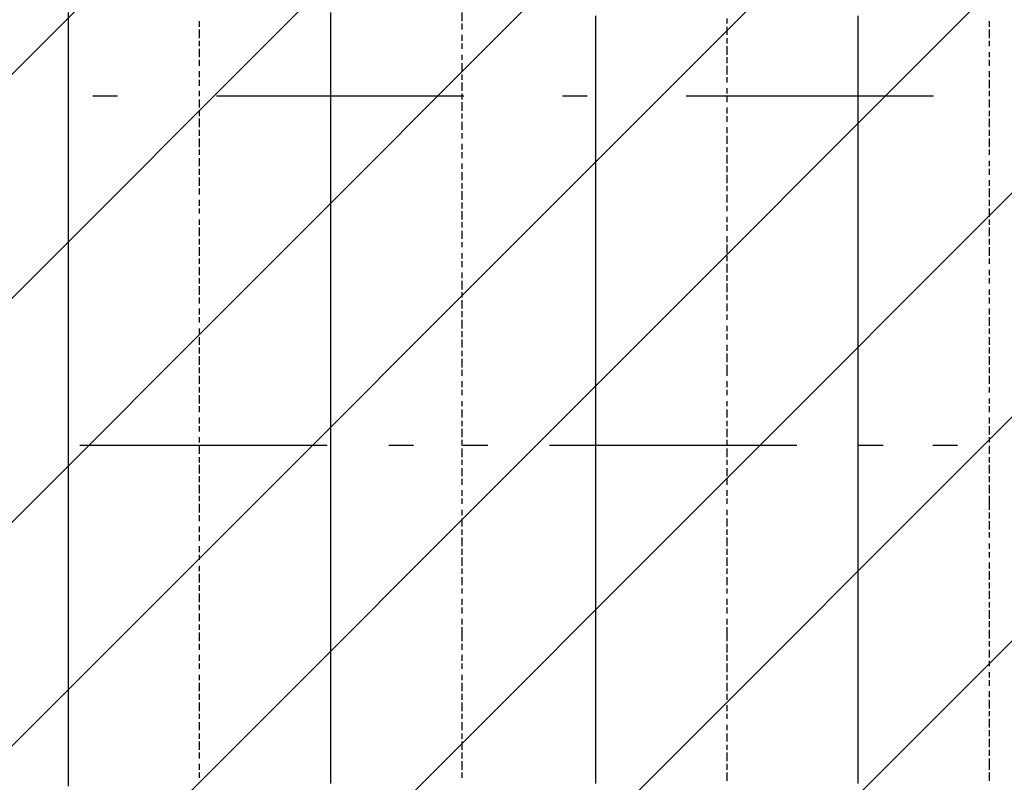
# Model space of a CAD drawing. Extents: x 997 to 109698, y 921 to 94021.
# Tile 677 of 718: x 33363 to 34856, y 51191 to 52347. Entities that reach past the tile are written whole.
import ezdxf

# ---------------------------------------------------------------- set-up
doc = ezdxf.new("R2010")
doc.units = 0
doc.header["$MEASUREMENT"] = 0
for name, color, linetype in [('12', 7, 'CONTINUOUS'), ('28', 7, 'CONTINUOUS'), ('40', 7, 'CONTINUOUS')]:
    doc.layers.add(name, color=color, linetype=linetype)

msp = doc.modelspace()

# ---------------------------------------------------------------- linework, layer by layer
at = {"layer": '12', "color": 5}
for p, q in [((33436.630503, 52344.563401), (33436.630503, 52357.563401)), ((33834.630503, 52344.563401), (33834.630503, 52357.563401)), ((34236.630503, 52344.563401), (34236.630503, 52352.563401)), ((34634.630503, 52344.563401), (34634.630503, 52352.563401)), ((33436.630503, 52335.563401), (33436.630503, 52344.563401)), ((33834.630503, 52335.563401), (33834.630503, 52344.563401)), ((34236.630503, 52335.563401), (34236.630503, 52344.563401)), ((34634.630503, 52335.563401), (34634.630503, 52344.563401)), ((33436.630503, 52323.563401), (33436.630503, 52335.563401)), ((33436.630503, 52314.563401), (33436.630503, 52323.563401)), ((33834.630503, 52323.563401), (33834.630503, 52335.563401)), ((33834.630503, 52314.563401), (33834.630503, 52323.563401)), ((34236.630503, 52323.563401), (34236.630503, 52335.563401)), ((34236.630503, 52314.563401), (34236.630503, 52323.563401)), ((34634.630503, 52323.563401), (34634.630503, 52335.563401)), ((34634.630503, 52314.563401), (34634.630503, 52323.563401)), ((33436.630503, 52306.563401), (33436.630503, 52314.563401)), ((33834.630503, 52306.563401), (33834.630503, 52314.563401)), ((34236.630503, 52306.563401), (34236.630503, 52314.563401)), ((34634.630503, 52306.563401), (34634.630503, 52314.563401)), ((33436.630503, 52293.563401), (33436.630503, 52306.563401)), ((33436.630503, 52285.563401), (33436.630503, 52293.563401)), ((33834.630503, 52293.563401), (33834.630503, 52306.563401)), ((33834.630503, 52285.563401), (33834.630503, 52293.563401)), ((34236.630503, 52293.563401), (34236.630503, 52306.563401)), ((34236.630503, 52285.563401), (34236.630503, 52293.563401)), ((34634.630503, 52293.563401), (34634.630503, 52306.563401)), ((34634.630503, 52285.563401), (34634.630503, 52293.563401)), ((33436.630503, 52276.563401), (33436.630503, 52285.563401)), ((33834.630503, 52276.563401), (33834.630503, 52285.563401)), ((34236.630503, 52276.563401), (34236.630503, 52285.563401)), ((34634.630503, 52276.563401), (34634.630503, 52285.563401)), ((33436.630503, 52263.563401), (33436.630503, 52276.563401)), ((33436.630503, 52255.563401), (33436.630503, 52263.563401)), ((33834.630503, 52263.563401), (33834.630503, 52276.563401)), ((33834.630503, 52255.563401), (33834.630503, 52263.563401)), ((34236.630503, 52263.563401), (34236.630503, 52276.563401)), ((34236.630503, 52255.563401), (34236.630503, 52263.563401)), ((34634.630503, 52263.563401), (34634.630503, 52276.563401)), ((34634.630503, 52255.563401), (34634.630503, 52263.563401)), ((33436.630503, 52246.563401), (33436.630503, 52255.563401)), ((33834.630503, 52246.563401), (33834.630503, 52255.563401)), ((34236.630503, 52246.563401), (34236.630503, 52255.563401)), ((34634.630503, 52242.563401), (34634.630503, 52255.563401)), ((33436.630503, 52234.563401), (33436.630503, 52246.563401)), ((33436.630503, 52225.563401), (33436.630503, 52234.563401)), ((33834.630503, 52234.563401), (33834.630503, 52246.563401)), ((33834.630503, 52225.563401), (33834.630503, 52234.563401)), ((34236.630503, 52234.563401), (34236.630503, 52246.563401)), ((34236.630503, 52225.563401), (34236.630503, 52234.563401)), ((34634.630503, 52234.563401), (34634.630503, 52242.563401)), ((34634.630503, 52225.563401), (34634.630503, 52234.563401)), ((33436.630503, 52217.563401), (33436.630503, 52225.563401)), ((33436.630503, 52204.563401), (33436.630503, 52217.563401)), ((33834.630503, 52213.563401), (33834.630503, 52225.563401)), ((34236.630503, 52213.563401), (34236.630503, 52225.563401)), ((34634.630503, 52213.563401), (34634.630503, 52225.563401)), ((33436.630503, 52196.563401), (33436.630503, 52204.563401)), ((33834.630503, 52204.563401), (33834.630503, 52213.563401)), ((33834.630503, 52196.563401), (33834.630503, 52204.563401)), ((34236.630503, 52204.563401), (34236.630503, 52213.563401)), ((34236.630503, 52196.563401), (34236.630503, 52204.563401)), ((34634.630503, 52204.563401), (34634.630503, 52213.563401)), ((34634.630503, 52196.563401), (34634.630503, 52204.563401)), ((33436.630503, 52183.563401), (33436.630503, 52196.563401)), ((33834.630503, 52183.563401), (33834.630503, 52196.563401)), ((34236.630503, 52183.563401), (34236.630503, 52196.563401)), ((34634.630503, 52183.563401), (34634.630503, 52196.563401)), ((33436.630503, 52174.563401), (33436.630503, 52183.563401)), ((33436.630503, 52166.563401), (33436.630503, 52174.563401)), ((33834.630503, 52174.563401), (33834.630503, 52183.563401)), ((33834.630503, 52166.563401), (33834.630503, 52174.563401)), ((34236.630503, 52174.563401), (34236.630503, 52183.563401)), ((34236.630503, 52166.563401), (34236.630503, 52174.563401)), ((34634.630503, 52174.563401), (34634.630503, 52183.563401)), ((34634.630503, 52166.563401), (34634.630503, 52174.563401)), ((33436.630503, 52153.563401), (33436.630503, 52166.563401)), ((33834.630503, 52153.563401), (33834.630503, 52166.563401)), ((34236.630503, 52153.563401), (34236.630503, 52166.563401)), ((34634.630503, 52153.563401), (34634.630503, 52166.563401)), ((33436.630503, 52145.563401), (33436.630503, 52153.563401)), ((33436.630503, 52136.563401), (33436.630503, 52145.563401)), ((33834.630503, 52145.563401), (33834.630503, 52153.563401)), ((33834.630503, 52136.563401), (33834.630503, 52145.563401)), ((34236.630503, 52145.563401), (34236.630503, 52153.563401)), ((34236.630503, 52136.563401), (34236.630503, 52145.563401)), ((34634.630503, 52145.563401), (34634.630503, 52153.563401)), ((34634.630503, 52132.563401), (34634.630503, 52145.563401)), ((33436.630503, 52124.563401), (33436.630503, 52136.563401)), ((33834.630503, 52124.563401), (33834.630503, 52136.563401)), ((34236.630503, 52124.563401), (34236.630503, 52136.563401)), ((34634.630503, 52124.563401), (34634.630503, 52132.563401)), ((33436.630503, 52115.563401), (33436.630503, 52124.563401)), ((33436.630503, 52107.563401), (33436.630503, 52115.563401)), ((33834.630503, 52115.563401), (33834.630503, 52124.563401)), ((33834.630503, 52103.563401), (33834.630503, 52115.563401)), ((34236.630503, 52115.563401), (34236.630503, 52124.563401)), ((34236.630503, 52103.563401), (34236.630503, 52115.563401)), ((34634.630503, 52115.563401), (34634.630503, 52124.563401)), ((34634.630503, 52103.563401), (34634.630503, 52115.563401)), ((33436.630503, 52094.563401), (33436.630503, 52107.563401)), ((33834.630503, 52094.563401), (33834.630503, 52103.563401)), ((34236.630503, 52094.563401), (34236.630503, 52103.563401)), ((34634.630503, 52094.563401), (34634.630503, 52103.563401)), ((33436.630503, 52086.563401), (33436.630503, 52094.563401)), ((33436.630503, 52073.563401), (33436.630503, 52086.563401)), ((33834.630503, 52086.563401), (33834.630503, 52094.563401)), ((33834.630503, 52073.563401), (33834.630503, 52086.563401)), ((34236.630503, 52086.563401), (34236.630503, 52094.563401)), ((34236.630503, 52073.563401), (34236.630503, 52086.563401)), ((34634.630503, 52086.563401), (34634.630503, 52094.563401)), ((34634.630503, 52073.563401), (34634.630503, 52086.563401)), ((33436.630503, 52064.563401), (33436.630503, 52073.563401)), ((33834.630503, 52064.563401), (33834.630503, 52073.563401)), ((34236.630503, 52064.563401), (34236.630503, 52073.563401)), ((34634.630503, 52064.563401), (34634.630503, 52073.563401)), ((33436.630503, 52056.563401), (33436.630503, 52064.563401)), ((33436.630503, 52043.563401), (33436.630503, 52056.563401)), ((33834.630503, 52056.563401), (33834.630503, 52064.563401)), ((33834.630503, 52043.563401), (33834.630503, 52056.563401)), ((34236.630503, 52056.563401), (34236.630503, 52064.563401)), ((34236.630503, 52043.563401), (34236.630503, 52056.563401)), ((34634.630503, 52056.563401), (34634.630503, 52064.563401)), ((34634.630503, 52043.563401), (34634.630503, 52056.563401)), ((33436.630503, 52035.563401), (33436.630503, 52043.563401)), ((33834.630503, 52035.563401), (33834.630503, 52043.563401)), ((34236.630503, 52035.563401), (34236.630503, 52043.563401)), ((34634.630503, 52035.563401), (34634.630503, 52043.563401)), ((33436.630503, 52026.563401), (33436.630503, 52035.563401)), ((33436.630503, 52014.563401), (33436.630503, 52026.563401)), ((33834.630503, 52026.563401), (33834.630503, 52035.563401)), ((33834.630503, 52014.563401), (33834.630503, 52026.563401)), ((34236.630503, 52026.563401), (34236.630503, 52035.563401)), ((34236.630503, 52014.563401), (34236.630503, 52026.563401)), ((34634.630503, 52026.563401), (34634.630503, 52035.563401)), ((34634.630503, 52014.563401), (34634.630503, 52026.563401)), ((33436.630503, 52005.563401), (33436.630503, 52014.563401)), ((33834.630503, 52005.563401), (33834.630503, 52014.563401)), ((34236.630503, 52005.563401), (34236.630503, 52014.563401)), ((34634.630503, 52005.563401), (34634.630503, 52014.563401)), ((33436.630503, 51997.563401), (33436.630503, 52005.563401)), ((33436.630503, 51984.563401), (33436.630503, 51997.563401)), ((33834.630503, 51997.563401), (33834.630503, 52005.563401)), ((33834.630503, 51984.563401), (33834.630503, 51997.563401)), ((34236.630503, 51992.563401), (34236.630503, 52005.563401)), ((34634.630503, 51992.563401), (34634.630503, 52005.563401)), ((33436.630503, 51976.563401), (33436.630503, 51984.563401)), ((33834.630503, 51976.563401), (33834.630503, 51984.563401)), ((34236.630503, 51984.563401), (34236.630503, 51992.563401)), ((34236.630503, 51976.563401), (34236.630503, 51984.563401)), ((34634.630503, 51984.563401), (34634.630503, 51992.563401)), ((34634.630503, 51976.563401), (34634.630503, 51984.563401)), ((33436.630503, 51963.563401), (33436.630503, 51976.563401)), ((33436.630503, 51954.563401), (33436.630503, 51963.563401)), ((33834.630503, 51963.563401), (33834.630503, 51976.563401)), ((33834.630503, 51954.563401), (33834.630503, 51963.563401)), ((34236.630503, 51963.563401), (34236.630503, 51976.563401)), ((34236.630503, 51954.563401), (34236.630503, 51963.563401)), ((34634.630503, 51963.563401), (34634.630503, 51976.563401)), ((34634.630503, 51954.563401), (34634.630503, 51963.563401)), ((33436.630503, 51946.563401), (33436.630503, 51954.563401)), ((33834.630503, 51946.563401), (33834.630503, 51954.563401)), ((34236.630503, 51946.563401), (34236.630503, 51954.563401)), ((34634.630503, 51946.563401), (34634.630503, 51954.563401)), ((33436.630503, 51933.563401), (33436.630503, 51946.563401)), ((33436.630503, 51925.563401), (33436.630503, 51933.563401)), ((33834.630503, 51933.563401), (33834.630503, 51946.563401)), ((33834.630503, 51925.563401), (33834.630503, 51933.563401)), ((34236.630503, 51933.563401), (34236.630503, 51946.563401)), ((34236.630503, 51925.563401), (34236.630503, 51933.563401)), ((34634.630503, 51933.563401), (34634.630503, 51946.563401)), ((34634.630503, 51925.563401), (34634.630503, 51933.563401)), ((33436.630503, 51916.563401), (33436.630503, 51925.563401)), ((33834.630503, 51916.563401), (33834.630503, 51925.563401)), ((34236.630503, 51916.563401), (34236.630503, 51925.563401)), ((34634.630503, 51916.563401), (34634.630503, 51925.563401)), ((33436.630503, 51904.563401), (33436.630503, 51916.563401)), ((33436.630503, 51895.563401), (33436.630503, 51904.563401)), ((33834.630503, 51904.563401), (33834.630503, 51916.563401)), ((33834.630503, 51895.563401), (33834.630503, 51904.563401)), ((34236.630503, 51904.563401), (34236.630503, 51916.563401)), ((34236.630503, 51895.563401), (34236.630503, 51904.563401)), ((34634.630503, 51904.563401), (34634.630503, 51916.563401)), ((34634.630503, 51895.563401), (34634.630503, 51904.563401)), ((33436.630503, 51887.563401), (33436.630503, 51895.563401)), ((33834.630503, 51887.563401), (33834.630503, 51895.563401)), ((34236.630503, 51882.563401), (34236.630503, 51895.563401)), ((34634.630503, 51882.563401), (34634.630503, 51895.563401)), ((33436.630503, 51874.563401), (33436.630503, 51887.563401)), ((33436.630503, 51865.563401), (33436.630503, 51874.563401)), ((33834.630503, 51874.563401), (33834.630503, 51887.563401)), ((33834.630503, 51865.563401), (33834.630503, 51874.563401)), ((34236.630503, 51874.563401), (34236.630503, 51882.563401)), ((34236.630503, 51865.563401), (34236.630503, 51874.563401)), ((34634.630503, 51874.563401), (34634.630503, 51882.563401)), ((34634.630503, 51865.563401), (34634.630503, 51874.563401)), ((33436.630503, 51853.563401), (33436.630503, 51865.563401)), ((33834.630503, 51853.563401), (33834.630503, 51865.563401)), ((34236.630503, 51853.563401), (34236.630503, 51865.563401)), ((34634.630503, 51853.563401), (34634.630503, 51865.563401)), ((33436.630503, 51844.563401), (33436.630503, 51853.563401)), ((33436.630503, 51836.563401), (33436.630503, 51844.563401)), ((33834.630503, 51844.563401), (33834.630503, 51853.563401)), ((33834.630503, 51836.563401), (33834.630503, 51844.563401)), ((34236.630503, 51844.563401), (34236.630503, 51853.563401)), ((34236.630503, 51836.563401), (34236.630503, 51844.563401)), ((34634.630503, 51844.563401), (34634.630503, 51853.563401)), ((34634.630503, 51836.563401), (34634.630503, 51844.563401)), ((33436.630503, 51823.563401), (33436.630503, 51836.563401)), ((33834.630503, 51823.563401), (33834.630503, 51836.563401)), ((34236.630503, 51823.563401), (34236.630503, 51836.563401)), ((34634.630503, 51823.563401), (34634.630503, 51836.563401)), ((33436.630503, 51815.563401), (33436.630503, 51823.563401)), ((33436.630503, 51806.563401), (33436.630503, 51815.563401)), ((33834.630503, 51815.563401), (33834.630503, 51823.563401)), ((33834.630503, 51806.563401), (33834.630503, 51815.563401)), ((34236.630503, 51815.563401), (34236.630503, 51823.563401)), ((34236.630503, 51806.563401), (34236.630503, 51815.563401)), ((34634.630503, 51815.563401), (34634.630503, 51823.563401)), ((34634.630503, 51810.563401), (34634.630503, 51815.563401)), ((33436.630503, 51794.563401), (33436.630503, 51806.563401)), ((33834.630503, 51794.563401), (33834.630503, 51806.563401)), ((34236.630503, 51794.563401), (34236.630503, 51806.563401)), ((34634.630503, 51798.563401), (34634.630503, 51810.563401)), ((33436.630503, 51785.563401), (33436.630503, 51794.563401)), ((33436.630503, 51777.563401), (33436.630503, 51785.563401)), ((33834.630503, 51785.563401), (33834.630503, 51794.563401)), ((33834.630503, 51777.563401), (33834.630503, 51785.563401)), ((34236.630503, 51785.563401), (34236.630503, 51794.563401)), ((34236.630503, 51772.563401), (34236.630503, 51785.563401)), ((34634.630503, 51789.563401), (34634.630503, 51798.563401)), ((34634.630503, 51781.563401), (34634.630503, 51789.563401)), ((33436.630503, 51764.563401), (33436.630503, 51777.563401)), ((33834.630503, 51764.563401), (33834.630503, 51777.563401)), ((34236.630503, 51764.563401), (34236.630503, 51772.563401)), ((34634.630503, 51768.563401), (34634.630503, 51781.563401)), ((33436.630503, 51755.563401), (33436.630503, 51764.563401)), ((33436.630503, 51743.563401), (33436.630503, 51755.563401)), ((33834.630503, 51755.563401), (33834.630503, 51764.563401)), ((33834.630503, 51743.563401), (33834.630503, 51755.563401)), ((34236.630503, 51755.563401), (34236.630503, 51764.563401)), ((34236.630503, 51743.563401), (34236.630503, 51755.563401)), ((34634.630503, 51760.563401), (34634.630503, 51768.563401)), ((34634.630503, 51751.563401), (34634.630503, 51760.563401)), ((33436.630503, 51734.563401), (33436.630503, 51743.563401)), ((33834.630503, 51734.563401), (33834.630503, 51743.563401)), ((34236.630503, 51734.563401), (34236.630503, 51743.563401)), ((34634.630503, 51738.563401), (34634.630503, 51751.563401)), ((33436.630503, 51726.563401), (33436.630503, 51734.563401)), ((33436.630503, 51713.563401), (33436.630503, 51726.563401)), ((33834.630503, 51726.563401), (33834.630503, 51734.563401)), ((33834.630503, 51713.563401), (33834.630503, 51726.563401)), ((34236.630503, 51726.563401), (34236.630503, 51734.563401)), ((34236.630503, 51713.563401), (34236.630503, 51726.563401)), ((34634.630503, 51730.563401), (34634.630503, 51738.563401)), ((34634.630503, 51717.563401), (34634.630503, 51730.563401)), ((33436.630503, 51705.563401), (33436.630503, 51713.563401)), ((33834.630503, 51705.563401), (33834.630503, 51713.563401)), ((34236.630503, 51705.563401), (34236.630503, 51713.563401)), ((34634.630503, 51709.563401), (34634.630503, 51717.563401)), ((34634.630503, 51700.563401), (34634.630503, 51709.563401)), ((33436.630503, 51696.563401), (33436.630503, 51705.563401)), ((33436.630503, 51683.563401), (33436.630503, 51696.563401)), ((33834.630503, 51696.563401), (33834.630503, 51705.563401)), ((33834.630503, 51683.563401), (33834.630503, 51696.563401)), ((34236.630503, 51696.563401), (34236.630503, 51705.563401)), ((34236.630503, 51683.563401), (34236.630503, 51696.563401)), ((34634.630503, 51688.563401), (34634.630503, 51700.563401)), ((33436.630503, 51675.563401), (33436.630503, 51683.563401)), ((33834.630503, 51675.563401), (33834.630503, 51683.563401)), ((34236.630503, 51675.563401), (34236.630503, 51683.563401)), ((34634.630503, 51679.563401), (34634.630503, 51688.563401)), ((34634.630503, 51671.563401), (34634.630503, 51679.563401)), ((33436.630503, 51666.563401), (33436.630503, 51675.563401)), ((33436.630503, 51654.563401), (33436.630503, 51666.563401)), ((33834.630503, 51666.563401), (33834.630503, 51675.563401)), ((33834.630503, 51654.563401), (33834.630503, 51666.563401)), ((34236.630503, 51666.563401), (34236.630503, 51675.563401)), ((34236.630503, 51654.563401), (34236.630503, 51666.563401)), ((34634.630503, 51658.563401), (34634.630503, 51671.563401)), ((33436.630503, 51645.563401), (33436.630503, 51654.563401)), ((33834.630503, 51645.563401), (33834.630503, 51654.563401)), ((34236.630503, 51645.563401), (34236.630503, 51654.563401)), ((34634.630503, 51650.563401), (34634.630503, 51658.563401)), ((34634.630503, 51641.563401), (34634.630503, 51650.563401)), ((33436.630503, 51637.563401), (33436.630503, 51645.563401)), ((33436.630503, 51624.563401), (33436.630503, 51637.563401)), ((33834.630503, 51633.563401), (33834.630503, 51645.563401)), ((34236.630503, 51633.563401), (34236.630503, 51645.563401)), ((34634.630503, 51628.563401), (34634.630503, 51641.563401)), ((33436.630503, 51616.563401), (33436.630503, 51624.563401)), ((33834.630503, 51624.563401), (33834.630503, 51633.563401)), ((33834.630503, 51616.563401), (33834.630503, 51624.563401)), ((34236.630503, 51624.563401), (34236.630503, 51633.563401)), ((34236.630503, 51616.563401), (34236.630503, 51624.563401)), ((34634.630503, 51620.563401), (34634.630503, 51628.563401)), ((34634.630503, 51612.563401), (34634.630503, 51620.563401)), ((33436.630503, 51603.563401), (33436.630503, 51616.563401)), ((33834.630503, 51603.563401), (33834.630503, 51616.563401)), ((34236.630503, 51612.563401), (34236.630503, 51616.563401)), ((34236.630503, 51599.563401), (34236.630503, 51612.563401)), ((34634.630503, 51599.563401), (34634.630503, 51612.563401)), ((33436.630503, 51595.563401), (33436.630503, 51603.563401)), ((33436.630503, 51586.563401), (33436.630503, 51595.563401)), ((33834.630503, 51595.563401), (33834.630503, 51603.563401)), ((33834.630503, 51586.563401), (33834.630503, 51595.563401)), ((34236.630503, 51590.563401), (34236.630503, 51599.563401)), ((34236.630503, 51578.563401), (34236.630503, 51590.563401)), ((34634.630503, 51590.563401), (34634.630503, 51599.563401)), ((34634.630503, 51578.563401), (34634.630503, 51590.563401)), ((33436.630503, 51573.563401), (33436.630503, 51586.563401)), ((33834.630503, 51573.563401), (33834.630503, 51586.563401)), ((34236.630503, 51569.563401), (34236.630503, 51578.563401)), ((34634.630503, 51569.563401), (34634.630503, 51578.563401)), ((33436.630503, 51565.563401), (33436.630503, 51573.563401)), ((33436.630503, 51556.563401), (33436.630503, 51565.563401)), ((33834.630503, 51565.563401), (33834.630503, 51573.563401)), ((33834.630503, 51556.563401), (33834.630503, 51565.563401)), ((34236.630503, 51561.563401), (34236.630503, 51569.563401)), ((34236.630503, 51548.563401), (34236.630503, 51561.563401)), ((34634.630503, 51561.563401), (34634.630503, 51569.563401)), ((34634.630503, 51548.563401), (34634.630503, 51561.563401)), ((33436.630503, 51544.563401), (33436.630503, 51556.563401)), ((33834.630503, 51544.563401), (33834.630503, 51556.563401)), ((34236.630503, 51539.563401), (34236.630503, 51548.563401)), ((34634.630503, 51539.563401), (34634.630503, 51548.563401)), ((33436.630503, 51535.563401), (33436.630503, 51544.563401)), ((33436.630503, 51527.563401), (33436.630503, 51535.563401)), ((33834.630503, 51535.563401), (33834.630503, 51544.563401)), ((33834.630503, 51523.563401), (33834.630503, 51535.563401)), ((34236.630503, 51531.563401), (34236.630503, 51539.563401)), ((34236.630503, 51518.563401), (34236.630503, 51531.563401)), ((34634.630503, 51531.563401), (34634.630503, 51539.563401)), ((34634.630503, 51518.563401), (34634.630503, 51531.563401)), ((33436.630503, 51514.563401), (33436.630503, 51527.563401)), ((33834.630503, 51514.563401), (33834.630503, 51523.563401)), ((34236.630503, 51510.563401), (34236.630503, 51518.563401)), ((34634.630503, 51510.563401), (34634.630503, 51518.563401)), ((33436.630503, 51506.563401), (33436.630503, 51514.563401)), ((33436.630503, 51493.563401), (33436.630503, 51506.563401)), ((33834.630503, 51506.563401), (33834.630503, 51514.563401)), ((33834.630503, 51493.563401), (33834.630503, 51506.563401)), ((34236.630503, 51501.563401), (34236.630503, 51510.563401)), ((34236.630503, 51489.563401), (34236.630503, 51501.563401)), ((34634.630503, 51501.563401), (34634.630503, 51510.563401)), ((34634.630503, 51489.563401), (34634.630503, 51501.563401)), ((33436.630503, 51484.563401), (33436.630503, 51493.563401)), ((33834.630503, 51484.563401), (33834.630503, 51493.563401)), ((34236.630503, 51480.563401), (34236.630503, 51489.563401)), ((34634.630503, 51480.563401), (34634.630503, 51489.563401)), ((33436.630503, 51476.563401), (33436.630503, 51484.563401)), ((33436.630503, 51463.563401), (33436.630503, 51476.563401)), ((33834.630503, 51476.563401), (33834.630503, 51484.563401)), ((33834.630503, 51463.563401), (33834.630503, 51476.563401)), ((34236.630503, 51472.563401), (34236.630503, 51480.563401)), ((34236.630503, 51459.563401), (34236.630503, 51472.563401)), ((34634.630503, 51468.563401), (34634.630503, 51480.563401)), ((33436.630503, 51455.563401), (33436.630503, 51463.563401)), ((33436.630503, 51446.563401), (33436.630503, 51455.563401)), ((33834.630503, 51455.563401), (33834.630503, 51463.563401)), ((33834.630503, 51446.563401), (33834.630503, 51455.563401)), ((34236.630503, 51451.563401), (34236.630503, 51459.563401)), ((34634.630503, 51459.563401), (34634.630503, 51468.563401)), ((34634.630503, 51451.563401), (34634.630503, 51459.563401)), ((33436.630503, 51434.563401), (33436.630503, 51446.563401)), ((33834.630503, 51434.563401), (33834.630503, 51446.563401)), ((34236.630503, 51438.563401), (34236.630503, 51451.563401)), ((34634.630503, 51438.563401), (34634.630503, 51451.563401)), ((33436.630503, 51425.563401), (33436.630503, 51434.563401)), ((33834.630503, 51425.563401), (33834.630503, 51434.563401)), ((34236.630503, 51429.563401), (34236.630503, 51438.563401)), ((34236.630503, 51421.563401), (34236.630503, 51429.563401)), ((34634.630503, 51429.563401), (34634.630503, 51438.563401)), ((34634.630503, 51421.563401), (34634.630503, 51429.563401)), ((33436.630503, 51417.563401), (33436.630503, 51425.563401)), ((33436.630503, 51404.563401), (33436.630503, 51417.563401)), ((33834.630503, 51417.563401), (33834.630503, 51425.563401)), ((33834.630503, 51404.563401), (33834.630503, 51417.563401)), ((34236.630503, 51408.563401), (34236.630503, 51421.563401)), ((34634.630503, 51413.563401), (34634.630503, 51421.563401)), ((34634.630503, 51404.563401), (34634.630503, 51413.563401)), ((33436.630503, 51396.563401), (33436.630503, 51404.563401)), ((33436.630503, 51383.563401), (33436.630503, 51396.563401)), ((33834.630503, 51396.563401), (33834.630503, 51404.563401)), ((33834.630503, 51383.563401), (33834.630503, 51396.563401)), ((34236.630503, 51400.563401), (34236.630503, 51408.563401)), ((34236.630503, 51391.563401), (34236.630503, 51400.563401)), ((34634.630503, 51396.563401), (34634.630503, 51404.563401)), ((34634.630503, 51387.563401), (34634.630503, 51396.563401)), ((33436.630503, 51374.563401), (33436.630503, 51383.563401)), ((33834.630503, 51374.563401), (33834.630503, 51383.563401)), ((34236.630503, 51379.563401), (34236.630503, 51391.563401)), ((34634.630503, 51374.563401), (34634.630503, 51387.563401)), ((33436.630503, 51366.563401), (33436.630503, 51374.563401)), ((33436.630503, 51353.563401), (33436.630503, 51366.563401)), ((33834.630503, 51366.563401), (33834.630503, 51374.563401)), ((33834.630503, 51353.563401), (33834.630503, 51366.563401)), ((34236.630503, 51370.563401), (34236.630503, 51379.563401)), ((34236.630503, 51362.563401), (34236.630503, 51370.563401)), ((34634.630503, 51366.563401), (34634.630503, 51374.563401)), ((34634.630503, 51357.563401), (34634.630503, 51366.563401)), ((33436.630503, 51345.563401), (33436.630503, 51353.563401)), ((33834.630503, 51345.563401), (33834.630503, 51353.563401)), ((34236.630503, 51349.563401), (34236.630503, 51362.563401)), ((34634.630503, 51345.563401), (34634.630503, 51357.563401)), ((33436.630503, 51336.563401), (33436.630503, 51345.563401)), ((33436.630503, 51324.563401), (33436.630503, 51336.563401)), ((33834.630503, 51336.563401), (33834.630503, 51345.563401)), ((33834.630503, 51324.563401), (33834.630503, 51336.563401)), ((34236.630503, 51341.563401), (34236.630503, 51349.563401)), ((34236.630503, 51328.563401), (34236.630503, 51341.563401)), ((34634.630503, 51336.563401), (34634.630503, 51345.563401)), ((34634.630503, 51328.563401), (34634.630503, 51336.563401)), ((33436.630503, 51315.563401), (33436.630503, 51324.563401)), ((33834.630503, 51315.563401), (33834.630503, 51324.563401)), ((34236.630503, 51319.563401), (34236.630503, 51328.563401)), ((34634.630503, 51315.563401), (34634.630503, 51328.563401)), ((33436.630503, 51307.563401), (33436.630503, 51315.563401)), ((33436.630503, 51294.563401), (33436.630503, 51307.563401)), ((33834.630503, 51307.563401), (33834.630503, 51315.563401)), ((33834.630503, 51294.563401), (33834.630503, 51307.563401)), ((34236.630503, 51311.563401), (34236.630503, 51319.563401)), ((34236.630503, 51298.563401), (34236.630503, 51311.563401)), ((34634.630503, 51307.563401), (34634.630503, 51315.563401)), ((34634.630503, 51298.563401), (34634.630503, 51307.563401)), ((33436.630503, 51286.563401), (33436.630503, 51294.563401)), ((33834.630503, 51286.563401), (33834.630503, 51294.563401)), ((34236.630503, 51290.563401), (34236.630503, 51298.563401)), ((34634.630503, 51286.563401), (34634.630503, 51298.563401)), ((33436.630503, 51273.563401), (33436.630503, 51286.563401)), ((33834.630503, 51273.563401), (33834.630503, 51286.563401)), ((34236.630503, 51281.563401), (34236.630503, 51290.563401)), ((34236.630503, 51269.563401), (34236.630503, 51281.563401)), ((34634.630503, 51277.563401), (34634.630503, 51286.563401)), ((34634.630503, 51264.563401), (34634.630503, 51277.563401)), ((33436.630503, 51264.563401), (33436.630503, 51273.563401)), ((33436.630503, 51256.563401), (33436.630503, 51264.563401)), ((33834.630503, 51264.563401), (33834.630503, 51273.563401)), ((33834.630503, 51256.563401), (33834.630503, 51264.563401)), ((34236.630503, 51260.563401), (34236.630503, 51269.563401)), ((34634.630503, 51256.563401), (34634.630503, 51264.563401)), ((33436.630503, 51243.563401), (33436.630503, 51256.563401)), ((33834.630503, 51243.563401), (33834.630503, 51256.563401)), ((34236.630503, 51252.563401), (34236.630503, 51260.563401)), ((34236.630503, 51239.563401), (34236.630503, 51252.563401)), ((34634.630503, 51247.563401), (34634.630503, 51256.563401)), ((34634.630503, 51235.563401), (34634.630503, 51247.563401)), ((33436.630503, 51235.563401), (33436.630503, 51243.563401)), ((33436.630503, 51226.563401), (33436.630503, 51235.563401)), ((33834.630503, 51235.563401), (33834.630503, 51243.563401)), ((33834.630503, 51226.563401), (33834.630503, 51235.563401)), ((34236.630503, 51230.563401), (34236.630503, 51239.563401)), ((34634.630503, 51226.563401), (34634.630503, 51235.563401)), ((33436.630503, 51214.563401), (33436.630503, 51226.563401)), ((33834.630503, 51214.563401), (33834.630503, 51226.563401)), ((34236.630503, 51218.563401), (34236.630503, 51230.563401)), ((34236.630503, 51214.563401), (34236.630503, 51218.563401)), ((34634.630503, 51218.563401), (34634.630503, 51226.563401)), ((34634.630503, 51205.563401), (34634.630503, 51218.563401)), ((33436.630503, 51205.563401), (33436.630503, 51214.563401)), ((33436.630503, 51197.563401), (33436.630503, 51205.563401)), ((33834.630503, 51209.563401), (33834.630503, 51214.563401)), ((33834.630503, 51201.563401), (33834.630503, 51209.563401)), ((33834.630503, 51188.563401), (33834.630503, 51201.563401)), ((34236.630503, 51205.563401), (34236.630503, 51214.563401)), ((34236.630503, 51197.563401), (34236.630503, 51205.563401)), ((34634.630503, 51197.563401), (34634.630503, 51205.563401)), ((33436.630503, 51184.563401), (33436.630503, 51197.563401)), ((34236.630503, 51188.563401), (34236.630503, 51197.563401)), ((34634.630503, 51188.563401), (34634.630503, 51197.563401))]:
    msp.add_line(p, q, dxfattribs=at)
at = {"layer": '12', "color": 1}
for p, q in [((34033.630503, 52344.563401), (34033.630503, 52357.563401)), ((33635.630503, 52335.563401), (33635.630503, 52344.563401)), ((34033.630503, 52331.563401), (34033.630503, 52340.563401)), ((34435.630503, 52340.563401), (34435.630503, 52348.563401)), ((34833.630503, 52335.563401), (34833.630503, 52344.563401)), ((33635.630503, 52318.563401), (33635.630503, 52331.563401)), ((34033.630503, 52314.563401), (34033.630503, 52323.563401)), ((34435.630503, 52323.563401), (34435.630503, 52335.563401)), ((34833.630503, 52318.563401), (34833.630503, 52331.563401)), ((33635.630503, 52306.563401), (33635.630503, 52314.563401)), ((34033.630503, 52302.563401), (34033.630503, 52310.563401)), ((34435.630503, 52310.563401), (34435.630503, 52318.563401)), ((34833.630503, 52306.563401), (34833.630503, 52314.563401)), ((33635.630503, 52289.563401), (33635.630503, 52302.563401)), ((34033.630503, 52285.563401), (34033.630503, 52293.563401)), ((34435.630503, 52293.563401), (34435.630503, 52306.563401)), ((34833.630503, 52289.563401), (34833.630503, 52297.563401)), ((33635.630503, 52276.563401), (33635.630503, 52285.563401)), ((34033.630503, 52268.563401), (34033.630503, 52280.563401)), ((34435.630503, 52280.563401), (34435.630503, 52289.563401)), ((34833.630503, 52276.563401), (34833.630503, 52285.563401)), ((33635.630503, 52259.563401), (33635.630503, 52268.563401)), ((34033.630503, 52255.563401), (34033.630503, 52263.563401)), ((34435.630503, 52263.563401), (34435.630503, 52276.563401)), ((34833.630503, 52259.563401), (34833.630503, 52268.563401)), ((33635.630503, 52246.563401), (33635.630503, 52255.563401)), ((34033.630503, 52238.563401), (34033.630503, 52251.563401)), ((34435.630503, 52251.563401), (34435.630503, 52259.563401)), ((34833.630503, 52242.563401), (34833.630503, 52255.563401)), ((33635.630503, 52230.563401), (33635.630503, 52238.563401)), ((34033.630503, 52225.563401), (34033.630503, 52234.563401)), ((34435.630503, 52234.563401), (34435.630503, 52242.563401)), ((34833.630503, 52230.563401), (34833.630503, 52238.563401)), ((33635.630503, 52213.563401), (33635.630503, 52225.563401)), ((34033.630503, 52208.563401), (34033.630503, 52221.563401)), ((34435.630503, 52221.563401), (34435.630503, 52230.563401)), ((34833.630503, 52213.563401), (34833.630503, 52225.563401)), ((33635.630503, 52200.563401), (33635.630503, 52208.563401)), ((34033.630503, 52196.563401), (34033.630503, 52204.563401)), ((34435.630503, 52204.563401), (34435.630503, 52213.563401)), ((34833.630503, 52200.563401), (34833.630503, 52208.563401)), ((33635.630503, 52183.563401), (33635.630503, 52196.563401)), ((34033.630503, 52179.563401), (34033.630503, 52191.563401)), ((34435.630503, 52191.563401), (34435.630503, 52200.563401)), ((34833.630503, 52183.563401), (34833.630503, 52196.563401)), ((33635.630503, 52170.563401), (33635.630503, 52179.563401)), ((34033.630503, 52166.563401), (34033.630503, 52174.563401)), ((34435.630503, 52174.563401), (34435.630503, 52183.563401)), ((34833.630503, 52170.563401), (34833.630503, 52179.563401)), ((33635.630503, 52153.563401), (33635.630503, 52166.563401)), ((34033.630503, 52149.563401), (34033.630503, 52158.563401)), ((34435.630503, 52158.563401), (34435.630503, 52170.563401)), ((34833.630503, 52153.563401), (34833.630503, 52166.563401)), ((33635.630503, 52141.563401), (33635.630503, 52149.563401)), ((34033.630503, 52136.563401), (34033.630503, 52145.563401)), ((34435.630503, 52145.563401), (34435.630503, 52153.563401)), ((34833.630503, 52141.563401), (34833.630503, 52149.563401)), ((33635.630503, 52124.563401), (33635.630503, 52136.563401)), ((34033.630503, 52120.563401), (34033.630503, 52128.563401)), ((34435.630503, 52128.563401), (34435.630503, 52141.563401)), ((34833.630503, 52124.563401), (34833.630503, 52132.563401)), ((33635.630503, 52111.563401), (33635.630503, 52120.563401)), ((34033.630503, 52103.563401), (34033.630503, 52115.563401)), ((34435.630503, 52115.563401), (34435.630503, 52124.563401)), ((34833.630503, 52111.563401), (34833.630503, 52120.563401)), ((33635.630503, 52094.563401), (33635.630503, 52107.563401)), ((34033.630503, 52090.563401), (34033.630503, 52098.563401)), ((34435.630503, 52098.563401), (34435.630503, 52111.563401)), ((34833.630503, 52094.563401), (34833.630503, 52103.563401)), ((33635.630503, 52081.563401), (33635.630503, 52090.563401)), ((34033.630503, 52073.563401), (34033.630503, 52086.563401)), ((34435.630503, 52086.563401), (34435.630503, 52094.563401)), ((34833.630503, 52077.563401), (34833.630503, 52090.563401)), ((33635.630503, 52064.563401), (33635.630503, 52073.563401)), ((34033.630503, 52060.563401), (34033.630503, 52069.563401)), ((34435.630503, 52069.563401), (34435.630503, 52081.563401)), ((34833.630503, 52064.563401), (34833.630503, 52073.563401)), ((33635.630503, 52052.563401), (33635.630503, 52060.563401)), ((34033.630503, 52043.563401), (34033.630503, 52056.563401)), ((34435.630503, 52056.563401), (34435.630503, 52064.563401)), ((34833.630503, 52047.563401), (34833.630503, 52060.563401)), ((33635.630503, 52035.563401), (33635.630503, 52043.563401)), ((34033.630503, 52031.563401), (34033.630503, 52039.563401)), ((34435.630503, 52039.563401), (34435.630503, 52047.563401)), ((34833.630503, 52035.563401), (34833.630503, 52043.563401)), ((33635.630503, 52018.563401), (33635.630503, 52031.563401)), ((34033.630503, 52014.563401), (34033.630503, 52026.563401)), ((34435.630503, 52026.563401), (34435.630503, 52035.563401)), ((34833.630503, 52018.563401), (34833.630503, 52031.563401)), ((33635.630503, 52005.563401), (33635.630503, 52014.563401)), ((34033.630503, 52001.563401), (34033.630503, 52009.563401)), ((34435.630503, 52009.563401), (34435.630503, 52018.563401)), ((34833.630503, 52005.563401), (34833.630503, 52014.563401)), ((33635.630503, 51988.563401), (33635.630503, 52001.563401)), ((34435.630503, 51992.563401), (34435.630503, 52005.563401)), ((34833.630503, 51988.563401), (34833.630503, 52001.563401)), ((33635.630503, 51976.563401), (33635.630503, 51984.563401)), ((34033.630503, 51984.563401), (34033.630503, 51992.563401)), ((34033.630503, 51971.563401), (34033.630503, 51980.563401)), ((34435.630503, 51980.563401), (34435.630503, 51988.563401)), ((34833.630503, 51976.563401), (34833.630503, 51984.563401)), ((33635.630503, 51959.563401), (33635.630503, 51971.563401)), ((34033.630503, 51954.563401), (34033.630503, 51963.563401)), ((34435.630503, 51963.563401), (34435.630503, 51976.563401)), ((34833.630503, 51959.563401), (34833.630503, 51967.563401)), ((33635.630503, 51946.563401), (33635.630503, 51954.563401)), ((34033.630503, 51937.563401), (34033.630503, 51950.563401)), ((34435.630503, 51950.563401), (34435.630503, 51959.563401)), ((34833.630503, 51946.563401), (34833.630503, 51954.563401)), ((33635.630503, 51929.563401), (33635.630503, 51942.563401)), ((34033.630503, 51925.563401), (34033.630503, 51933.563401)), ((34435.630503, 51933.563401), (34435.630503, 51946.563401)), ((34833.630503, 51929.563401), (34833.630503, 51937.563401)), ((33635.630503, 51916.563401), (33635.630503, 51925.563401)), ((34033.630503, 51908.563401), (34033.630503, 51921.563401)), ((34435.630503, 51921.563401), (34435.630503, 51929.563401)), ((34833.630503, 51916.563401), (34833.630503, 51925.563401)), ((33635.630503, 51899.563401), (33635.630503, 51908.563401)), ((34033.630503, 51895.563401), (34033.630503, 51904.563401)), ((34435.630503, 51904.563401), (34435.630503, 51916.563401)), ((34833.630503, 51899.563401), (34833.630503, 51908.563401)), ((33635.630503, 51887.563401), (33635.630503, 51895.563401)), ((34033.630503, 51878.563401), (34033.630503, 51891.563401)), ((34435.630503, 51891.563401), (34435.630503, 51899.563401)), ((34833.630503, 51882.563401), (34833.630503, 51895.563401)), ((33635.630503, 51870.563401), (33635.630503, 51878.563401)), ((34033.630503, 51865.563401), (34033.630503, 51874.563401)), ((34435.630503, 51874.563401), (34435.630503, 51882.563401)), ((34833.630503, 51870.563401), (34833.630503, 51878.563401)), ((33635.630503, 51853.563401), (33635.630503, 51865.563401)), ((34033.630503, 51849.563401), (34033.630503, 51861.563401)), ((34435.630503, 51861.563401), (34435.630503, 51870.563401)), ((34833.630503, 51853.563401), (34833.630503, 51865.563401)), ((33635.630503, 51840.563401), (33635.630503, 51849.563401)), ((34033.630503, 51836.563401), (34033.630503, 51844.563401)), ((34435.630503, 51844.563401), (34435.630503, 51853.563401)), ((34833.630503, 51840.563401), (34833.630503, 51849.563401)), ((33635.630503, 51823.563401), (33635.630503, 51836.563401)), ((34033.630503, 51819.563401), (34033.630503, 51832.563401)), ((34435.630503, 51827.563401), (34435.630503, 51840.563401)), ((34833.630503, 51823.563401), (34833.630503, 51836.563401)), ((33635.630503, 51810.563401), (33635.630503, 51819.563401)), ((34033.630503, 51806.563401), (34033.630503, 51815.563401)), ((34435.630503, 51815.563401), (34435.630503, 51823.563401)), ((34435.630503, 51806.563401), (34435.630503, 51815.563401)), ((34833.630503, 51810.563401), (34833.630503, 51819.563401)), ((33635.630503, 51794.563401), (33635.630503, 51806.563401)), ((34833.630503, 51794.563401), (34833.630503, 51806.563401)), ((33635.630503, 51781.563401), (33635.630503, 51789.563401)), ((34033.630503, 51789.563401), (34033.630503, 51798.563401)), ((34033.630503, 51777.563401), (34033.630503, 51785.563401)), ((34435.630503, 51789.563401), (34435.630503, 51798.563401)), ((34435.630503, 51777.563401), (34435.630503, 51785.563401)), ((34833.630503, 51781.563401), (34833.630503, 51789.563401)), ((33635.630503, 51764.563401), (33635.630503, 51777.563401)), ((34833.630503, 51764.563401), (34833.630503, 51772.563401)), ((33635.630503, 51751.563401), (33635.630503, 51760.563401)), ((34033.630503, 51760.563401), (34033.630503, 51768.563401)), ((34033.630503, 51743.563401), (34033.630503, 51755.563401)), ((34435.630503, 51760.563401), (34435.630503, 51768.563401)), ((34435.630503, 51743.563401), (34435.630503, 51755.563401)), ((34833.630503, 51751.563401), (34833.630503, 51760.563401)), ((33635.630503, 51734.563401), (33635.630503, 51743.563401)), ((34833.630503, 51734.563401), (34833.630503, 51743.563401)), ((33635.630503, 51722.563401), (33635.630503, 51730.563401)), ((34033.630503, 51730.563401), (34033.630503, 51738.563401)), ((34033.630503, 51713.563401), (34033.630503, 51726.563401)), ((34435.630503, 51730.563401), (34435.630503, 51738.563401)), ((34435.630503, 51713.563401), (34435.630503, 51726.563401)), ((34833.630503, 51717.563401), (34833.630503, 51730.563401)), ((33635.630503, 51705.563401), (33635.630503, 51713.563401)), ((34033.630503, 51700.563401), (34033.630503, 51709.563401)), ((34435.630503, 51700.563401), (34435.630503, 51709.563401)), ((34833.630503, 51705.563401), (34833.630503, 51713.563401)), ((33635.630503, 51688.563401), (33635.630503, 51700.563401)), ((34033.630503, 51683.563401), (34033.630503, 51696.563401)), ((34435.630503, 51683.563401), (34435.630503, 51696.563401)), ((34833.630503, 51688.563401), (34833.630503, 51700.563401)), ((33635.630503, 51675.563401), (33635.630503, 51683.563401)), ((34033.630503, 51671.563401), (34033.630503, 51679.563401)), ((34435.630503, 51671.563401), (34435.630503, 51679.563401)), ((34833.630503, 51675.563401), (34833.630503, 51683.563401)), ((33635.630503, 51658.563401), (33635.630503, 51671.563401)), ((34033.630503, 51654.563401), (34033.630503, 51666.563401)), ((34435.630503, 51654.563401), (34435.630503, 51666.563401)), ((34833.630503, 51658.563401), (34833.630503, 51671.563401)), ((33635.630503, 51645.563401), (33635.630503, 51654.563401)), ((34033.630503, 51641.563401), (34033.630503, 51650.563401)), ((34435.630503, 51641.563401), (34435.630503, 51650.563401)), ((34833.630503, 51645.563401), (34833.630503, 51654.563401)), ((33635.630503, 51628.563401), (33635.630503, 51641.563401)), ((34833.630503, 51628.563401), (34833.630503, 51641.563401)), ((33635.630503, 51616.563401), (33635.630503, 51624.563401)), ((34033.630503, 51624.563401), (34033.630503, 51633.563401)), ((34033.630503, 51612.563401), (34033.630503, 51620.563401)), ((34435.630503, 51624.563401), (34435.630503, 51633.563401)), ((34435.630503, 51612.563401), (34435.630503, 51620.563401)), ((34833.630503, 51616.563401), (34833.630503, 51624.563401)), ((33635.630503, 51599.563401), (33635.630503, 51612.563401)), ((34833.630503, 51603.563401), (34833.630503, 51616.563401)), ((33635.630503, 51586.563401), (33635.630503, 51595.563401)), ((34033.630503, 51595.563401), (34033.630503, 51603.563401)), ((34033.630503, 51578.563401), (34033.630503, 51590.563401)), ((34435.630503, 51595.563401), (34435.630503, 51603.563401)), ((34435.630503, 51578.563401), (34435.630503, 51590.563401)), ((34833.630503, 51590.563401), (34833.630503, 51599.563401)), ((33635.630503, 51569.563401), (33635.630503, 51578.563401)), ((34833.630503, 51573.563401), (34833.630503, 51586.563401)), ((33635.630503, 51556.563401), (33635.630503, 51565.563401)), ((34033.630503, 51565.563401), (34033.630503, 51573.563401)), ((34033.630503, 51548.563401), (34033.630503, 51561.563401)), ((34435.630503, 51565.563401), (34435.630503, 51573.563401)), ((34435.630503, 51548.563401), (34435.630503, 51561.563401)), ((34833.630503, 51561.563401), (34833.630503, 51569.563401)), ((33635.630503, 51539.563401), (33635.630503, 51548.563401)), ((34833.630503, 51544.563401), (34833.630503, 51552.563401)), ((33635.630503, 51527.563401), (33635.630503, 51535.563401)), ((34033.630503, 51535.563401), (34033.630503, 51544.563401)), ((34033.630503, 51518.563401), (34033.630503, 51531.563401)), ((34435.630503, 51535.563401), (34435.630503, 51544.563401)), ((34435.630503, 51518.563401), (34435.630503, 51531.563401)), ((34833.630503, 51531.563401), (34833.630503, 51539.563401)), ((33635.630503, 51510.563401), (33635.630503, 51518.563401)), ((34833.630503, 51514.563401), (34833.630503, 51523.563401)), ((33635.630503, 51493.563401), (33635.630503, 51506.563401)), ((34033.630503, 51506.563401), (34033.630503, 51514.563401)), ((34033.630503, 51489.563401), (34033.630503, 51501.563401)), ((34435.630503, 51506.563401), (34435.630503, 51514.563401)), ((34435.630503, 51489.563401), (34435.630503, 51501.563401)), ((34833.630503, 51497.563401), (34833.630503, 51510.563401)), ((33635.630503, 51480.563401), (33635.630503, 51489.563401)), ((34833.630503, 51484.563401), (34833.630503, 51493.563401)), ((33635.630503, 51463.563401), (33635.630503, 51476.563401)), ((34033.630503, 51476.563401), (34033.630503, 51484.563401)), ((34435.630503, 51476.563401), (34435.630503, 51484.563401)), ((34833.630503, 51468.563401), (34833.630503, 51480.563401)), ((33635.630503, 51451.563401), (33635.630503, 51459.563401)), ((34033.630503, 51459.563401), (34033.630503, 51468.563401)), ((34033.630503, 51446.563401), (34033.630503, 51455.563401)), ((34435.630503, 51459.563401), (34435.630503, 51468.563401)), ((34435.630503, 51446.563401), (34435.630503, 51455.563401)), ((34833.630503, 51455.563401), (34833.630503, 51463.563401)), ((33635.630503, 51434.563401), (33635.630503, 51446.563401)), ((34833.630503, 51438.563401), (34833.630503, 51451.563401)), ((33635.630503, 51421.563401), (33635.630503, 51429.563401)), ((34033.630503, 51429.563401), (34033.630503, 51438.563401)), ((34435.630503, 51429.563401), (34435.630503, 51438.563401)), ((34833.630503, 51425.563401), (34833.630503, 51434.563401)), ((33635.630503, 51404.563401), (33635.630503, 51417.563401)), ((34033.630503, 51417.563401), (34033.630503, 51425.563401)), ((34033.630503, 51404.563401), (34033.630503, 51417.563401)), ((34435.630503, 51413.563401), (34435.630503, 51425.563401)), ((34435.630503, 51404.563401), (34435.630503, 51413.563401)), ((34833.630503, 51408.563401), (34833.630503, 51421.563401)), ((33635.630503, 51391.563401), (33635.630503, 51400.563401)), ((34033.630503, 51391.563401), (34033.630503, 51400.563401)), ((34435.630503, 51387.563401), (34435.630503, 51400.563401)), ((34833.630503, 51396.563401), (34833.630503, 51404.563401)), ((33635.630503, 51374.563401), (33635.630503, 51383.563401)), ((34033.630503, 51374.563401), (34033.630503, 51383.563401)), ((34435.630503, 51374.563401), (34435.630503, 51383.563401)), ((34833.630503, 51379.563401), (34833.630503, 51391.563401)), ((33635.630503, 51362.563401), (33635.630503, 51370.563401)), ((34033.630503, 51362.563401), (34033.630503, 51370.563401)), ((34435.630503, 51357.563401), (34435.630503, 51370.563401)), ((34833.630503, 51366.563401), (34833.630503, 51374.563401)), ((33635.630503, 51345.563401), (33635.630503, 51353.563401)), ((34033.630503, 51345.563401), (34033.630503, 51353.563401)), ((34435.630503, 51345.563401), (34435.630503, 51353.563401)), ((34833.630503, 51349.563401), (34833.630503, 51357.563401)), ((33635.630503, 51328.563401), (33635.630503, 51341.563401)), ((34033.630503, 51328.563401), (34033.630503, 51341.563401)), ((34435.630503, 51328.563401), (34435.630503, 51341.563401)), ((34833.630503, 51336.563401), (34833.630503, 51345.563401)), ((33635.630503, 51315.563401), (33635.630503, 51324.563401)), ((34033.630503, 51315.563401), (34033.630503, 51324.563401)), ((34435.630503, 51315.563401), (34435.630503, 51324.563401)), ((34833.630503, 51319.563401), (34833.630503, 51328.563401)), ((33635.630503, 51298.563401), (33635.630503, 51311.563401)), ((34033.630503, 51298.563401), (34033.630503, 51311.563401)), ((34435.630503, 51298.563401), (34435.630503, 51307.563401)), ((34833.630503, 51302.563401), (34833.630503, 51315.563401)), ((33635.630503, 51286.563401), (33635.630503, 51294.563401)), ((34033.630503, 51286.563401), (34033.630503, 51294.563401)), ((34435.630503, 51286.563401), (34435.630503, 51294.563401)), ((34833.630503, 51290.563401), (34833.630503, 51298.563401)), ((33635.630503, 51269.563401), (33635.630503, 51281.563401)), ((34033.630503, 51269.563401), (34033.630503, 51281.563401)), ((34435.630503, 51269.563401), (34435.630503, 51277.563401)), ((34833.630503, 51273.563401), (34833.630503, 51286.563401)), ((33635.630503, 51256.563401), (33635.630503, 51264.563401)), ((34033.630503, 51256.563401), (34033.630503, 51264.563401)), ((34435.630503, 51252.563401), (34435.630503, 51264.563401)), ((34833.630503, 51260.563401), (34833.630503, 51269.563401)), ((33635.630503, 51239.563401), (33635.630503, 51252.563401)), ((34033.630503, 51239.563401), (34033.630503, 51252.563401)), ((34435.630503, 51239.563401), (34435.630503, 51247.563401)), ((34833.630503, 51243.563401), (34833.630503, 51256.563401)), ((33635.630503, 51226.563401), (33635.630503, 51235.563401)), ((34033.630503, 51226.563401), (34033.630503, 51235.563401)), ((34435.630503, 51222.563401), (34435.630503, 51235.563401)), ((34833.630503, 51230.563401), (34833.630503, 51239.563401)), ((33635.630503, 51209.563401), (33635.630503, 51218.563401)), ((34033.630503, 51209.563401), (34033.630503, 51222.563401)), ((34435.630503, 51209.563401), (34435.630503, 51218.563401)), ((34833.630503, 51214.563401), (34833.630503, 51226.563401)), ((33635.630503, 51197.563401), (33635.630503, 51205.563401)), ((34033.630503, 51197.563401), (34033.630503, 51205.563401)), ((34435.630503, 51192.563401), (34435.630503, 51205.563401)), ((34833.630503, 51209.563401), (34833.630503, 51214.563401)), ((34833.630503, 51192.563401), (34833.630503, 51205.563401))]:
    msp.add_line(p, q, dxfattribs=at)
at = {"layer": '28', "color": 2}
for p, q in [((16457.960907, 35370.953237), (36822.636205, 55735.628536)), ((16797.372162, 35370.953237), (36822.636205, 55396.217281)), ((17136.783417, 35370.953237), (36822.636205, 55056.806026)), ((17476.194672, 35370.953237), (36822.636205, 54717.394771)), ((17815.605927, 35370.953237), (36822.636205, 54377.983516)), ((18155.017182, 35370.953237), (36822.636205, 54038.572261)), ((18494.428437, 35370.953237), (36822.636205, 53699.161006)), ((18833.839692, 35370.953237), (36822.636205, 53359.749751))]:
    msp.add_line(p, q, dxfattribs=at)
at = {"layer": '28', "color": 4, "linetype": 'Continuous'}
for p, q in [((33511.130503, 52230.563401), (33473.630503, 52230.563401)), ((34223.630503, 52230.563401), (34186.130503, 52230.563401))]:
    msp.add_line(p, q, dxfattribs=at)
at = {"layer": '28', "color": 4}
for p, q in [((34036.130503, 52230.563401), (33661.130503, 52230.563401)), ((34748.630503, 52230.563401), (34373.630503, 52230.563401))]:
    msp.add_line(p, q, dxfattribs=at)
at = {"layer": '40', "color": 8, "linetype": 'Continuous'}
for p, q in [((33828.886205, 51700.954237), (33453.886205, 51700.954237)), ((33960.136205, 51700.954237), (33922.636205, 51700.954237)), ((34072.636205, 51700.954237), (34035.136205, 51700.954237)), ((34541.386205, 51700.954237), (34166.386205, 51700.954237)), ((34672.636205, 51700.954237), (34635.136205, 51700.954237)), ((34785.136205, 51700.954237), (34747.636205, 51700.954237))]:
    msp.add_line(p, q, dxfattribs=at)

doc.saveas('drawing.dxf')
